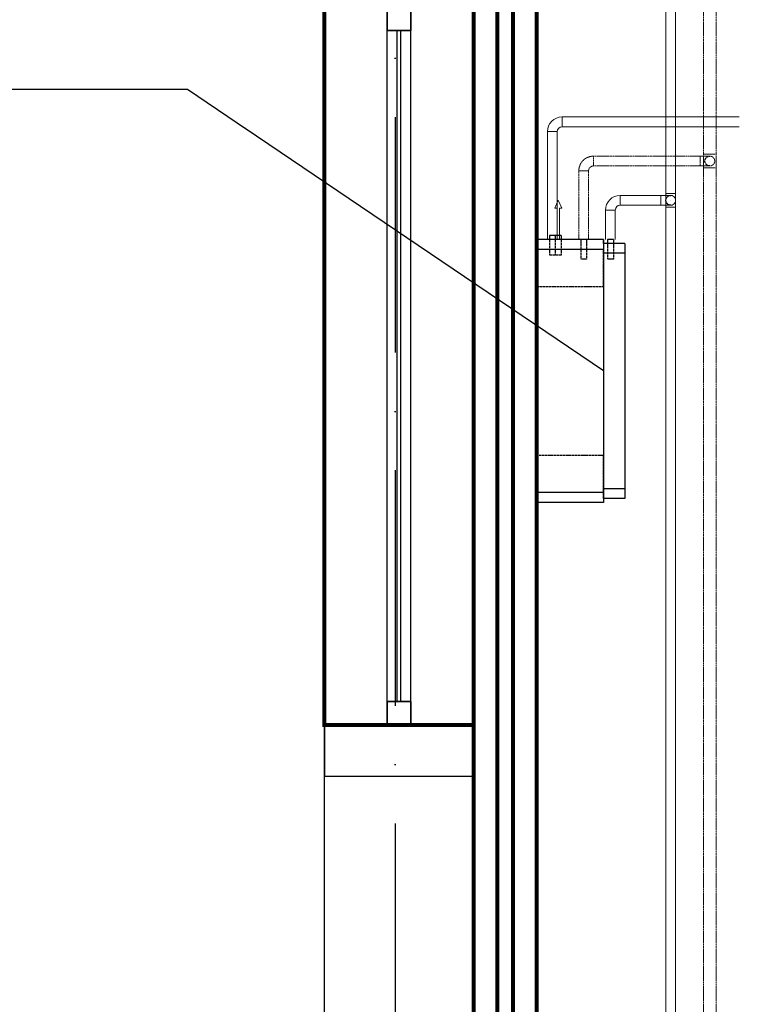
# Model space of a CAD drawing. Header units: millimetres. Extents: x 9824119 to 13672909, y -72394 to 462135.
# Tile 445 of 656: x 10293478 to 10295312, y 15807 to 18316. Entities that reach past the tile are written whole.
import ezdxf
from ezdxf import colors
from ezdxf.entities.mleader import LeaderData, LeaderLine
from ezdxf.math import Vec2, Vec3

# ---------------------------------------------------------------- set-up
doc = ezdxf.new("R2010")
doc.units = ezdxf.units.MM
for name, pattern in [('ACAD_ISO10W100', [18, 12, -3, 0, -3]), ('Hidden', [3, 2, -1]), ('UnderFloor', [7.5, 6, -1.5])]:
    doc.linetypes.add(name, pattern=pattern)
for name, color, linetype in [('MAGI_GENERAL', 7, 'Continuous'), ('PIPE-H1', 7, 'Continuous'), ('PIPE-H1-COMPONENT-', 7, 'Continuous')]:
    doc.layers.add(name, color=color, linetype=linetype)
doc.layers.add('ОКНО (план)', color=5, linetype='Continuous', lineweight=30)
doc.styles.add('ISOCPEUR', font='isocpeui.ttf')
doc.styles.add('СПДС', font='isocpeur.ttf')

# ---------------------------------------------------------------- blocks, each defined once
blk = doc.blocks.new('долдлолдолдоооо')
at = {"color": 18, "linetype": 'ACAD_ISO10W100', "lineweight": 25, "ltscale": 50, "true_color": 0x000000}
blk.add_lwpolyline([(1571667.7, 1477001.2), (1571667.7, 1449070.1)], dxfattribs=at)
at = {"color": 253, "linetype": 'ByBlock', "lineweight": 25, "ltscale": 100, "const_width": 10}
for points in [[(1571867.7, 1476601.2), (1572028.7, 1476601.2), (1572028.7, 1453001.2), (1571867.7, 1453001.2)], [(1571928.2, 1476601.2), (1571968.3, 1476601.2), (1571968.3, 1453001.2), (1571928.2, 1453001.2)], [(1571867.7, 1470081.2), (1571487.7, 1470081.2), (1571487.7, 1468251.2), (1571867.7, 1468251.2)]]:
    blk.add_lwpolyline(points, close=True, dxfattribs=at)
at = {"color": 253, "lineweight": 25, "ltscale": 0.1}
for points in [[(1571647.7, 1468311.2), (1571647.7, 1470021.2)], [(1571647.7, 1468311.2), (1571647.7, 1470021.2)], [(1571707.7, 1468311.2), (1571707.7, 1470021.2)], [(1571707.7, 1468311.2), (1571707.7, 1470021.2)]]:
    blk.add_lwpolyline(points, dxfattribs=at)
at = {"color": 253, "linetype": 'ByBlock', "lineweight": 25, "ltscale": 100}
for points in [[(1571867.7, 1467351.2), (1571487.7, 1467351.2), (1571487.7, 1468251.2), (1571867.7, 1468251.2)], [(1571867.7, 1468121.2), (1571867.7, 1468251.2), (1571487.7, 1468251.2), (1571487.7, 1468121.2)]]:
    blk.add_lwpolyline(points, close=True, dxfattribs=at)
at = {"layer": 'ОКНО (план)', "color": 253, "lineweight": 25}
for points in [[(1571647.7, 1470081.2), (1571707.7, 1470081.2), (1571707.7, 1470021.2), (1571647.7, 1470021.2)], [(1571707.7, 1470081.2), (1571647.7, 1470081.2), (1571647.7, 1470021.2), (1571707.7, 1470021.2)], [(1571647.7, 1468251.2), (1571707.7, 1468251.2), (1571707.7, 1468311.2), (1571647.7, 1468311.2)], [(1571707.7, 1468251.2), (1571647.7, 1468251.2), (1571647.7, 1468311.2), (1571707.7, 1468311.2)]]:
    blk.add_lwpolyline(points, close=True, dxfattribs=at)
for points in [[(1571672.7, 1468311.2), (1571672.7, 1470021.2)], [(1571672.7, 1468311.2), (1571672.7, 1470021.2)], [(1571682.7, 1468311.2), (1571682.7, 1470021.2)], [(1571682.7, 1468311.2), (1571682.7, 1470021.2)]]:
    blk.add_lwpolyline(points, dxfattribs=at)
blk = doc.blocks.new('_None')
blk = doc.blocks.new('*U2879')
at = {"layer": 'PIPE-H1', "color": 1, "linetype": 'Continuous', "lineweight": 20}
for p, q in [((10294860.7, 18068.6, 421), (10295312.3, 18068.6, 421)), ((10294860.7, 18043.6, 421), (10295312.3, 18043.6, 421))]:
    blk.add_line(p, q, dxfattribs=at)
blk = doc.blocks.new('*U2880')
at = {"layer": 'PIPE-H1', "color": 1, "linetype": 'Continuous', "lineweight": 20}
for major_axis in [(0, 37.5), (0, 12.5)]:
    blk.add_ellipse((10294860.7, 18031.1, 421), major_axis=major_axis, ratio=1, start_param=0, end_param=1.570796, dxfattribs=at)
at = {"layer": 'PIPE-H1', "color": 1, "linetype": 'Continuous', "lineweight": 20, "extrusion": (1, 0, 0)}
blk.add_ellipse((10294860.7, 18056.1, 421), major_axis=(0, 12.5), ratio=1, start_param=0, end_param=3.141593, dxfattribs=at)
at = {"layer": 'PIPE-H1', "color": 1, "linetype": 'Continuous', "lineweight": 20, "extrusion": (0, -1, 0)}
blk.add_ellipse((10294835.7, 18031.1, 421), major_axis=(12.5, 0), ratio=1, start_param=0, end_param=3.141593, dxfattribs=at)
blk = doc.blocks.new('*U2881')
at = {"layer": 'PIPE-H1', "color": 1, "linetype": 'Continuous', "lineweight": 20}
for p, q in [((10294823.2, 17756.1, 421), (10294823.2, 18031.1, 421)), ((10294848.2, 17756.1, 421), (10294848.2, 18031.1, 421))]:
    blk.add_line(p, q, dxfattribs=at)
blk = doc.blocks.new('*U2882')
at = {"layer": 'PIPE-H1', "color": 5, "linetype": 'Hidden', "lineweight": 20}
for p, q in [((10295221.2, 17938.6, 12.5), (10295221.2, 17973.6, 12.5)), ((10295253.2, 17938.6, 12.5), (10295253.2, 17973.6, 12.5))]:
    blk.add_line(p, q, dxfattribs=at)
at = {"layer": 'PIPE-H1', "color": 5, "linetype": 'Hidden', "lineweight": 20, "extrusion": (0, 1, 0)}
for centre in [(10295237.2, 17973.6, 12.5), (10295237.2, 17938.6, 12.5)]:
    blk.add_ellipse(centre, major_axis=(-16, 0), ratio=1, start_param=0, end_param=3.141593, dxfattribs=at)
blk = doc.blocks.new('*U2883')
at = {"layer": 'PIPE-H1', "color": 5, "linetype": 'Hidden', "lineweight": 20}
for p, q in [((10295221.2, 17938.6, 12.5), (10295221.2, 15168.9, 12.5)), ((10295253.2, 17938.6, 12.5), (10295253.2, 15168.9, 12.5))]:
    blk.add_line(p, q, dxfattribs=at)
blk = doc.blocks.new('*U2884')
at = {"layer": 'PIPE-H1', "color": 7, "linetype": 'Continuous', "lineweight": -3}
for p, q in [((10295237.2, 17956.1, 300), (10295237.2, 17956.1, 299)), ((10295237.2, 17956.1, 50), (10295237.2, 17956.1, 49))]:
    blk.add_line(p, q, dxfattribs=at)
blk = doc.blocks.new('*U2885')
at = {"layer": 'PIPE-H1', "color": 5, "linetype": 'Hidden', "lineweight": 20, "extrusion": (-1, 0, 0)}
blk.add_ellipse((10295212.2, 17956.1, 575), major_axis=(0, -12.5), ratio=1, start_param=0, end_param=3.141593, dxfattribs=at)
at = {"layer": 'PIPE-H1', "color": 5, "linetype": 'Hidden', "lineweight": 20, "extrusion": (0, 1, 0)}
for centre in [(10295212.2, 17968.6, 550), (10295212.2, 17943.6, 550)]:
    blk.add_ellipse(centre, major_axis=(0, 0, 25), ratio=1, start_param=0, end_param=1.570796, dxfattribs=at)
at = {"layer": 'PIPE-H1', "color": 1, "linetype": 'UnderFloor', "lineweight": -3, "extrusion": (0, 0, -1)}
blk.add_ellipse((10295237.2, 17956.1, 550), major_axis=(0, -12.5), ratio=1, start_param=0, end_param=3.141593, dxfattribs=at)
at = {"layer": 'PIPE-H1', "color": 5, "linetype": 'Hidden', "lineweight": 20, "extrusion": (0, 0, -1)}
blk.add_ellipse((10295237.2, 17956.1, 550), major_axis=(0, 12.5), ratio=1, start_param=0, end_param=3.141593, dxfattribs=at)
blk = doc.blocks.new('*U2886')
at = {"layer": 'PIPE-H1', "color": 5, "linetype": 'Hidden', "lineweight": 20}
for p, q in [((10294940.7, 17968.6, 575), (10295212.2, 17968.6, 575)), ((10294940.7, 17943.6, 575), (10295212.2, 17943.6, 575))]:
    blk.add_line(p, q, dxfattribs=at)
blk = doc.blocks.new('*U2887')
at = {"layer": 'PIPE-H1', "color": 5, "linetype": 'Hidden', "lineweight": 20}
for major_axis in [(0, 37.5), (0, 12.5)]:
    blk.add_ellipse((10294940.7, 17931.1, 575), major_axis=major_axis, ratio=1, start_param=0, end_param=1.570796, dxfattribs=at)
at = {"layer": 'PIPE-H1', "color": 5, "linetype": 'Hidden', "lineweight": 20, "extrusion": (1, 0, 0)}
blk.add_ellipse((10294940.7, 17956.1, 575), major_axis=(0, 12.5), ratio=1, start_param=0, end_param=3.141593, dxfattribs=at)
at = {"layer": 'PIPE-H1', "color": 5, "linetype": 'Hidden', "lineweight": 20, "extrusion": (0, -1, 0)}
blk.add_ellipse((10294915.7, 17931.1, 575), major_axis=(12.5, 0), ratio=1, start_param=0, end_param=3.141593, dxfattribs=at)
blk = doc.blocks.new('*U2888')
at = {"layer": 'PIPE-H1', "color": 5, "linetype": 'Hidden', "lineweight": 20}
for p, q in [((10294903.2, 17756.1, 575), (10294903.2, 17931.1, 575)), ((10294928.2, 17756.1, 575), (10294928.2, 17931.1, 575))]:
    blk.add_line(p, q, dxfattribs=at)
blk = doc.blocks.new('*U2889')
at = {"layer": 'PIPE-H1', "color": 82, "linetype": 'Continuous', "lineweight": 20}
for p, q in [((10295125, 17838.6, 12.5), (10295125, 17873.6, 12.5)), ((10295150, 17838.6, 12.5), (10295150, 17873.6, 12.5))]:
    blk.add_line(p, q, dxfattribs=at)
at = {"layer": 'PIPE-H1', "color": 82, "linetype": 'Continuous', "lineweight": 20, "extrusion": (0, 1, 0)}
for centre in [(10295137.5, 17873.6, 12.5), (10295137.5, 17838.6, 12.5)]:
    blk.add_ellipse(centre, major_axis=(-12.5, 0), ratio=1, start_param=0, end_param=3.141593, dxfattribs=at)
blk = doc.blocks.new('*U2890')
at = {"layer": 'PIPE-H1', "color": 82, "linetype": 'Continuous', "lineweight": 20}
for p, q in [((10295125, 17838.6, 12.5), (10295125, 15066.6, 12.5)), ((10295150, 17838.6, 12.5), (10295150, 15066.6, 12.5))]:
    blk.add_line(p, q, dxfattribs=at)
blk = doc.blocks.new('*U2891')
at = {"layer": 'PIPE-H1', "color": 7, "linetype": 'Continuous', "lineweight": -3}
for p, q in [((10295137.5, 17856.1, 285), (10295137.5, 17856.1, 284)), ((10295137.5, 17856.1, 35), (10295137.5, 17856.1, 34))]:
    blk.add_line(p, q, dxfattribs=at)
blk = doc.blocks.new('*U2892')
at = {"layer": 'PIPE-H1', "color": 82, "linetype": 'Continuous', "lineweight": 20, "extrusion": (-1, 0, 0)}
blk.add_ellipse((10295112.5, 17856.1, 560), major_axis=(0, -12.5), ratio=1, start_param=0, end_param=3.141593, dxfattribs=at)
at = {"layer": 'PIPE-H1', "color": 82, "linetype": 'Continuous', "lineweight": 20, "extrusion": (0, 1, 0)}
for centre in [(10295112.5, 17868.6, 535), (10295112.5, 17843.6, 535)]:
    blk.add_ellipse(centre, major_axis=(0, 0, 25), ratio=1, start_param=0, end_param=1.570796, dxfattribs=at)
at = {"layer": 'PIPE-H1', "color": 1, "linetype": 'UnderFloor', "lineweight": -3, "extrusion": (0, 0, -1)}
blk.add_ellipse((10295137.5, 17856.1, 535), major_axis=(0, -12.5), ratio=1, start_param=0, end_param=3.141593, dxfattribs=at)
at = {"layer": 'PIPE-H1', "color": 82, "linetype": 'Continuous', "lineweight": 20, "extrusion": (0, 0, -1)}
blk.add_ellipse((10295137.5, 17856.1, 535), major_axis=(0, 12.5), ratio=1, start_param=0, end_param=3.141593, dxfattribs=at)
blk = doc.blocks.new('*U2893')
at = {"layer": 'PIPE-H1', "color": 82, "linetype": 'Continuous', "lineweight": 20}
for p, q in [((10295008.7, 17868.6, 560), (10295112.5, 17868.6, 560)), ((10295008.7, 17843.6, 560), (10295112.5, 17843.6, 560))]:
    blk.add_line(p, q, dxfattribs=at)
blk = doc.blocks.new('*U2894')
at = {"layer": 'PIPE-H1', "color": 82, "linetype": 'Continuous', "lineweight": 20}
for major_axis in [(0, 37.5), (0, 12.5)]:
    blk.add_ellipse((10295008.7, 17831.1, 560), major_axis=major_axis, ratio=1, start_param=0, end_param=1.570796, dxfattribs=at)
at = {"layer": 'PIPE-H1', "color": 82, "linetype": 'Continuous', "lineweight": 20, "extrusion": (1, 0, 0)}
blk.add_ellipse((10295008.7, 17856.1, 560), major_axis=(0, 12.5), ratio=1, start_param=0, end_param=3.141593, dxfattribs=at)
at = {"layer": 'PIPE-H1', "color": 82, "linetype": 'Continuous', "lineweight": 20, "extrusion": (0, -1, 0)}
blk.add_ellipse((10294983.7, 17831.1, 560), major_axis=(12.5, 0), ratio=1, start_param=0, end_param=3.141593, dxfattribs=at)
blk = doc.blocks.new('*U2895')
at = {"layer": 'PIPE-H1', "color": 82, "linetype": 'Continuous', "lineweight": 20}
for p, q in [((10294971.2, 17756.1, 560), (10294971.2, 17831.1, 560)), ((10294996.2, 17756.1, 560), (10294996.2, 17831.1, 560))]:
    blk.add_line(p, q, dxfattribs=at)
blk = doc.blocks.new('*U2904')
at = {"layer": 'PIPE-H1', "color": 5, "linetype": 'Hidden', "lineweight": 20}
for p, q in [((10295221.2, 21132.1, 12.5), (10295221.2, 17973.6, 12.5)), ((10295253.2, 21132.1, 12.5), (10295253.2, 17973.6, 12.5))]:
    blk.add_line(p, q, dxfattribs=at)
blk = doc.blocks.new('*U2911')
at = {"layer": 'PIPE-H1', "color": 82, "linetype": 'Continuous', "lineweight": 20}
for p, q in [((10295125, 21032.1, 12.5), (10295125, 17873.6, 12.5)), ((10295150, 21032.1, 12.5), (10295150, 17873.6, 12.5))]:
    blk.add_line(p, q, dxfattribs=at)
blk = doc.blocks.new('*U2973')
at = {"layer": 'PIPE-H1-COMPONENT-', "color": 7, "linetype": 'Continuous', "lineweight": -3}
blk.add_line((10294835.7, 17756.1, 421), (10294835.7, 17756.1, 420), dxfattribs=at)
blk = doc.blocks.new('*U2974')
at = {"layer": 'PIPE-H1-COMPONENT-', "color": 11, "linetype": 'Continuous', "lineweight": 20}
for p, q in [((10294850.7, 17856.1, 360), (10294841.7, 17836.1, 360)), ((10294859.7, 17836.1, 360), (10294850.7, 17856.1, 360)), ((10294841.7, 17836.1, 360), (10294847.7, 17836.1, 360)), ((10294847.7, 17836.1, 360), (10294847.7, 17756.1, 360)), ((10294853.7, 17756.1, 360), (10294853.7, 17836.1, 360)), ((10294853.7, 17836.1, 360), (10294859.7, 17836.1, 360)), ((10294847.7, 17756.1, 360), (10294853.7, 17756.1, 360))]:
    blk.add_line(p, q, dxfattribs=at)
at = {"layer": 'PIPE-H1-COMPONENT-', "color": 11, "linetype": 'Continuous', "lineweight": 20, "extrusion": (0, 1, 0)}
blk.add_circle((-10294850.7, 360, 17756.1), 7.5, dxfattribs=at)
blk = doc.blocks.new('*U2975')
at = {"layer": 'MAGI_GENERAL', "color": 7, "linetype": 'Continuous', "lineweight": -3}
for p, q in [((10294828.2, 17766.1, 421), (10294828.2, 17756.1, 421)), ((10294843.2, 17766.1, 421), (10294843.2, 17756.1, 421)), ((10294858.2, 17766.1, 360), (10294858.2, 17756.1, 360)), ((10294908.2, 17756.1, 535.5), (10294795.7, 17756.1, 535.5)), ((10294795.7, 17731.1, 630), (10294795.7, 17756.1, 535.5)), ((10294908.2, 17756.1, 575), (10294908.2, 17745.7, 575)), ((10294923.2, 17756.1, 575), (10294923.2, 17745.7, 575)), ((10294965.7, 17756.1, 535.5), (10294923.2, 17756.1, 535.5)), ((10294965.7, 17756.1, 535.5), (10294965.7, 17731.1, 630)), ((10294976.2, 17746.1, 535.5), (10294965.7, 17746.1, 535.5)), ((10294976.2, 17756.1, 560), (10294976.2, 17738.9, 560)), ((10294991.2, 17756.1, 560), (10294991.2, 17738.9, 560)), ((10295020.7, 17746.1, 535.5), (10294991.2, 17746.1, 535.5)), ((10295020.7, 17746.1, 535.5), (10295020.7, 17721.1, 620)), ((10294795.7, 17111.1, 630), (10294795.7, 17731.1, 630)), ((10294965.7, 17731.1, 630), (10294795.7, 17731.1, 630)), ((10294965.7, 17731.1, 630), (10294965.7, 17111.1, 630)), ((10295020.7, 17721.1, 620), (10294965.7, 17721.1, 620)), ((10295020.7, 17721.1, 620), (10295020.7, 17121.1, 620)), ((10295020.7, 17121.1, 620), (10294965.7, 17121.1, 620)), ((10295020.7, 17121.1, 620), (10295020.7, 17096.1, 535.5)), ((10294795.7, 17086.1, 535.5), (10294795.7, 17111.1, 630)), ((10294965.7, 17111.1, 630), (10294795.7, 17111.1, 630)), ((10294965.7, 17111.1, 630), (10294965.7, 17086.1, 535.5)), ((10295020.7, 17096.1, 535.5), (10294965.7, 17096.1, 535.5)), ((10294965.7, 17086.1, 535.5), (10294795.7, 17086.1, 535.5))]:
    blk.add_line(p, q, dxfattribs=at)
at = {"layer": 'MAGI_GENERAL', "color": 1, "linetype": 'UnderFloor', "lineweight": -3}
for p, q in [((10294858.2, 17756.1, 100), (10294795.7, 17756.1, 100)), ((10294795.7, 17756.1, 100), (10294795.7, 17756.1)), ((10294795.7, 17756.1, 535.5), (10294795.7, 17756.1, 100)), ((10294858.2, 17756.1, 100), (10294795.7, 17756.1, 100)), ((10294828.2, 17756.1, 421), (10294828.2, 17716.1, 421)), ((10294843.2, 17756.1, 421), (10294843.2, 17716.1, 421)), ((10294858.2, 17756.1, 360), (10294858.2, 17716.1, 360)), ((10294923.2, 17756.1, 100), (10294908.2, 17756.1, 100)), ((10294923.2, 17756.1, 535.5), (10294908.2, 17756.1, 535.5)), ((10294923.2, 17756.1, 100), (10294908.2, 17756.1, 100)), ((10294908.2, 17745.7, 575), (10294908.2, 17706.1, 575)), ((10294923.2, 17745.7, 575), (10294923.2, 17706.1, 575)), ((10294965.7, 17746.1, 100), (10294965.7, 17756.1, 100)), ((10294965.7, 17756.1, 100), (10294965.7, 17756.1)), ((10294965.7, 17756.1, 100), (10294965.7, 17756.1, 535.5)), ((10294965.7, 17746.1, 100), (10294965.7, 17756.1, 100)), ((10294965.7, 17746.1, 535.5), (10294965.7, 17746.1, 100)), ((10294991.2, 17746.1, 100), (10294965.7, 17746.1, 100)), ((10294991.2, 17746.1, 535.5), (10294976.2, 17746.1, 535.5)), ((10295020.7, 17746.1, 100), (10295020.7, 17746.1, 535.5)), ((10294795.7, 17731.1, 100), (10294795.7, 17636.1, 100)), ((10294795.7, 17731.1, 100), (10294795.7, 17086.1, 100)), ((10294965.7, 17721.1, 620), (10294965.7, 17731.1, 586.2)), ((10294965.7, 17721.1, 100), (10294965.7, 17096.1, 100)), ((10294965.7, 17636.1, 100), (10294965.7, 17721.1, 100)), ((10294976.2, 17738.9, 560), (10294976.2, 17706.1, 560)), ((10294991.2, 17738.9, 560), (10294991.2, 17706.1, 560)), ((10294795.7, 17636.1, 100), (10294965.7, 17636.1, 100)), ((10294795.7, 17636.1, 100), (10294795.7, 17636.1)), ((10294965.7, 17636.1, 100), (10294965.7, 17636.1)), ((10294965.7, 17206.1, 100), (10294795.7, 17206.1, 100)), ((10294795.7, 17206.1, 100), (10294795.7, 17206.1)), ((10294795.7, 17206.1, 100), (10294795.7, 17086.1, 100)), ((10294965.7, 17096.1, 100), (10294965.7, 17206.1, 100)), ((10294965.7, 17206.1, 100), (10294965.7, 17206.1)), ((10294965.7, 17096.1, 100), (10294965.7, 17121.1, 100)), ((10294965.7, 17096.1, 535.5), (10294965.7, 17111.1, 586.2)), ((10294965.7, 17096.1, 100), (10294965.7, 17096.1, 535.5)), ((10295020.7, 17096.1, 535.5), (10295020.7, 17096.1, 100)), ((10294795.7, 17086.1, 100), (10294795.7, 17086.1)), ((10294795.7, 17086.1, 100), (10294795.7, 17086.1, 535.5)), ((10294965.7, 17086.1, 100), (10294965.7, 17086.1)), ((10294965.7, 17086.1, 535.5), (10294965.7, 17086.1, 100))]:
    blk.add_line(p, q, dxfattribs=at)
at = {"layer": 'MAGI_GENERAL', "color": 7, "linetype": 'Continuous', "lineweight": -3, "extrusion": (0, -1, 0)}
for centre in [(10294835.7, 17766.1, 421), (10294850.7, 17766.1, 360), (10294915.7, 17756.1, 575), (10294983.7, 17756.1, 560)]:
    blk.add_ellipse(centre, major_axis=(7.5, 0), ratio=1, start_param=0, end_param=3.141593, dxfattribs=at)
at = {"layer": 'MAGI_GENERAL', "color": 1, "linetype": 'UnderFloor', "lineweight": -3, "extrusion": (0, -1, 0)}
for centre in [(10294835.7, 17716.1, 421), (10294850.7, 17716.1, 360), (10294915.7, 17706.1, 575), (10294983.7, 17706.1, 560)]:
    blk.add_ellipse(centre, major_axis=(7.5, 0), ratio=1, start_param=0, end_param=3.141593, dxfattribs=at)

msp = doc.modelspace()

# ---------------------------------------------------------------- block references
msp.add_blockref('долдлолдолдоооо', (8722767.2, -1451732.3))
at = {"layer": 'PIPE-H1'}
for name in ['*U2904', '*U2911', '*U2885', '*U2882', '*U2884', '*U2883', '*U2893', '*U2892', '*U2889', '*U2891', '*U2890']:
    msp.add_blockref(name, (0, 0), dxfattribs=at)

# ---------------------------------------------------------------- next in the draw order: leaders
at = {"color": 5, "lineweight": 25, "ltscale": 15}
ml = msp.add_multileader_mtext('Standard', dxfattribs=at)
ml.set_content('{\\fGOST Common|b0|i0|c204|p34;\\W0.9;\\C256;Фанкойл напольный Qx=3,1kBm Qm=3,5kBm}', color=14, style='СПДС')
ml.set_leader_properties()
ml.set_arrow_properties(name='NONE')
ml.build(insert=Vec2(0, 0))
ml.multileader.update_dxf_attribs({"text_left_attachment_type": 6, "text_right_attachment_type": 6, "dogleg_length": 0.36, "arrow_head_size": 100})
ctx = ml.context
ctx.base_point, ctx.char_height, ctx.arrow_head_size, ctx.plane_origin = Vec3(10291537.2, 18138.2, 630), 220, 100, Vec3(10285997.1, 31140.4, 630)
ctx.left_attachment, ctx.right_attachment, ctx.text_align_type = 6, 6, 1
notes = []
notes.append((ctx, [(0, (1, 1, 0), (10293906.2, 18138.2, 630), (-1, 0), 0.36, [(1, [(10294965.7, 17421.1, 630)], 0, [])])]))
ctx.mtext.insert, ctx.mtext.width, ctx.mtext.defined_height, ctx.mtext.alignment, ctx.mtext.flow_direction = Vec3(10292721.5, 18402.2, 630), 2438.932, 630, 2, 5
ctx.mtext.has_bg_fill, ctx.mtext.bg_color, ctx.mtext.bg_scale_factor, ctx.mtext.bg_transparency, ctx.mtext.use_window_bg_color = 1, -1027028792, 1.5, 0, 1
for ctx, leaders in notes:
    for number, flags, end, landing, length, lines in leaders:
        leader = LeaderData()
        leader.index, (leader.has_last_leader_line, leader.has_dogleg_vector, leader.attachment_direction) = number, flags
        leader.last_leader_point, leader.dogleg_vector, leader.dogleg_length = Vec3(end), Vec3(landing), length
        for number, points, colour, breaks in lines:
            line = LeaderLine()
            line.index, line.vertices, line.color, line.breaks = number, Vec3.list(points), colors.encode_raw_color(colour), breaks
            leader.lines.append(line)
        ctx.leaders.append(leader)

# ---------------------------------------------------------------- next in the draw order: block references
at = {"layer": 'MAGI_GENERAL'}
msp.add_blockref('*U2975', (0, 0), dxfattribs=at)
at = {"layer": 'PIPE-H1'}
for name in ['*U2880', '*U2879', '*U2881', '*U2887', '*U2886', '*U2888', '*U2894', '*U2895']:
    msp.add_blockref(name, (0, 0), dxfattribs=at)
at = {"layer": 'PIPE-H1-COMPONENT-'}
for name in ['*U2974', '*U2973']:
    msp.add_blockref(name, (0, 0), dxfattribs=at)

# ---------------------------------------------------------------- next in the draw order: texts
at = {"char_height": 300, "attachment_point": 1, "style": 'ISOCPEUR'}
for s, insert, width in [('\\pi13638.10589;{\\fISOCPEUR|b0|i0|c204|p34;\\H1.66667x;\\L\\C7;\\P\\pi10874.35036;\\H1.1x;Общие указания\\l\\P\\pi13638.10589;\\P\\pi-900,l1200,t1200;\\H0.72727x;1.^IПроект выполнен на основании задания заказчика и задания на проектирование архитектурно-строительных чертежей.\\P2.^IПроект соответствует действующим нормам :\\P\\pl900,t900;\\fSymbol|b0|i0|c2|p18;·^I\\fISOCPEUR|b0|i0|c204|p34;КМК 2. 04.05-97* "Отопление, вентиляция и кондиционирование воздуха".\\P\\fSymbol|b0|i0|c2|p18;·^I\\fISOCPEUR|b0|i0|c204|p34;ШНК 2.08.02-09* "Общественные здания и сооружение" \\P\\fSymbol|b0|i0|c2|p18;·^I\\fISOCPEUR|b0|i0|c204|p34;КМК 2.01.01-94 "Климатические и физико-геологические данные для проектирования".\\P\\fSymbol|b0|i0|c2|p18;·^I\\fISOCPEUR|b0|i0|c204|p34;КМК 2.01.04-97* "Строительная теплотехника".\\P\\fSymbol|b0|i0|c2|p18;·^I\\fISOCPEUR|b0|i0|c204|p34;ГОСТ 21.602-2003 "Правила выполнения рабочей документации отопления, вентиляции и кондиционирования".\\P\\fSymbol|b0|i0|c2|p18;·^I\\fISOCPEUR|b0|i0|c204|p34;ШНК \\fISOCPEUR|b0|i0|c186|p34;2.01.02-04\\fISOCPEUR|b0|i0|c204|p34; - \\fISOCPEUR|b0|i0|c186|p34;"\\fISOCPEUR|b0|i0|c204|p34;Пожарная безопасность зданий и сооружений\\fISOCPEUR|b0|i0|c186|p34;"\\fISOCPEUR|b0|i0|c204|p34;;\\P\\pl1200,t1200;3.^I  Расчетные параметры наружного воздуха для проектирования отопления, вентиляции и кондиционирования воздуха приняты по КМК 2.01.01-94.\\P\\pi-300,l300,tz;      Для проектирования отопления, вентиляции и кондиционирования воздуха: \\P\\pl1500,t1500;-^IХолодный  период  года Тн\\fISOCPEUR|b0|i0|c186|p34;=-14.0°C\\fISOCPEUR|b0|i0|c204|p34;; I=-12,4 кДж/кг (Парам. Б);\\P-^IТеплый  период  года Тн=33°C; I=55,7 кДж/кг  (Парам. А);\\P-^IТеплый  период  года Тн=37,5°C; I=65,2 кДж/кг (Парам. Б);\\P-^IСкорость ветра  - V=1,6 м/сек - холодный период;\\P-^IСкорость ветра  - V=1,9 м/сек - теплый  период;\\P-^IПродолжительность отопительного периода  Zот.пер.=129суток;\\P-^IСредняя температура отопительного периода  tот.пер.=2,7°C;\\P-^IБарометрическое давление в районе строительства Рбар=950 Гпа.\\P\\pi600,l0,tz;\\P\\pi11458.1097;\\LТЕПЛОСНАБЖЕНИЕ\\P\\pi13638.10589;\\l\\P\\pi0;\\C0;В качестве источника тепла выбран установленный во дворе здания тепловой насос, рассчитанный на работу в температурном режиме 40–30 °C.^J^JСистема отопления спроектирована как двухтрубная, в ней используются напольный фанкойл.\\P^JОсновным источником тепла является тепловой насос. \\P^JОсновное охлаждение осуществляется с помощью\\Pтепловых насосов. Для отвода конденсата, образующегося в фанкойлах, предусмотрены дренажные трубы. Основные водосточные и обратные трубы выполнены из полипропилена. \\P\\pi600;^JОсновные подающие и обратные трубы выполнены из полипропилена. Слив воды из системы осуществляется через регулировочный узел. Для снижения теплопотерь через трубы выполнены работы по теплоизоляции.\\C7; \\P\\pi12278.10827;\\LОТОПЛЕНИЕ\\l\\P\\pi0;  Для достижения  комфортных условий в зимнее время и компенсации теплопотерь в помещениях установлены \\C0;фанкойл\\C7;ы обеспечивающие в помещениях нормируемую температуру воздуха:\\P\\pi-300,l1500,t1500;-^IКабинет врача +20°C.\\P-^IЗал       +22°C.\\P-^IФизиотерапия     +21°C.\\P\\pi0,l0,tz;   На каждом приборе предусматривается устанавка термостатического клапана и запорного крана. Рекомендуется применить трубопроводы стабильные полипропиленовые. Система теплоснабжения \\C0;фанкойл\\C7;ов двухтрубная с принудительной циркуляцией, горизонтальная. Удаление воздуха осуществляется из воздухоспускных кранов установленных в \\C0;фанкойл\\C7;ах. Все монтажные и наладочные работы проводить в соответствии с нормативными документами и инструкциям фирм-изготовителя.}', (9986122.2, 27067.1), 27276.212), ('{\\fISOCPEUR|b0|i0|c204|p34;\\C7;^I\\A1;\\L\\P\\pi10515.36534;\\H1.33333x;ВЕНТИЛЯЦИЯ\\P\\pi0;\\l^IВ здании предусмотрена приточно-вытяжная вентиляция с естественным и \\Pмеханическим побуждением, для функционально различных и конструктивно раздельных групп \\Pпомещений.   ^I  \\P^IТакже предусматривается естественная вентиляция с удалением и поступлением воздуха через окна и двери.\\P^IУдаление воздуха из помещений производится с помощью вытяжных решеток.\\P^IМатериал воздуховодов - тонколистовая оцинкованная сталь по ГОСТ 14918-80.\\P^IВоздуховоды систем вытяжной вентиляции выполняются класса "Н" (нормально плотный).\\P^IМонтаж систем вентиляции выполнить в соответствии с \\A0;КМК 3.05.01.-9\\A1;7\\P\\A0;\\L\\P\\pi12075.36144;\\P\\pi7995.37164;ПРИМЕЧАНИЯ (ТЕПЛОСНАБЖЕНИЕ)\\P\\pi-900,l900,t900;\\l1.^IЧертеж читать совместно со спецификацией и с другими разделами проекта.\\P2.^IМонтаж оборудования и трубопроводов производить в соответствии с местными \\P\\pi0;действующими нормами и правилами, и требованиями завода-изготовителя оборудования.\\P\\pi-900;3.^IТрубопроводы системы теплоснабжения радиаторов приняты полипропиленовыми.\\P4.^IНа планах и схемах указаны наружный диаметр и толщина стенки полипропиленовых \\P\\pi0;трубопроводов.\\P\\pi-900;5.^IПриборы и трубопроводы нанесены условно.\\P6.^IУклон трубопроводов выполнить согласно схемам в сторону ближайшего вертикального \\P\\pi0;стояка.\\P\\pi-900;7.^IВсе отметки указаны от уровня пола этажа. \\P8.^IКрепить трубу в штробе каждые 2 метра.\\P9.^IТрубопроводы отопления, прокладываемые в полу покрыть трубчатой тепловой изоляцией \\P\\pi0;из вспученного полителена "Isocom" толщиной 9 мм.\\P\\pi-900;10.^IДиаметры запорно-регулирующей арматуры и фильтров соответствуют диаметру \\P\\pi0;трубопроводов, если не указано иное.\\P\\pi3390,l600,tz;\\P\\pi5455.37799,l0;\\LПРИМЕЧАНИЯ (ВЕНТИЛЯЦИЯ И КОНДИЦИОНИРОВАНИЕ)\\l\\P\\pi-900,l900,t900;1.^IВентиляционные системы показаны условно.\\P2.^IЧертеж читать совместно со спецификацией и остальными разделами проекта \\P3.^IВсе неплотности при пересечении инженерными коммуникациями огнестойких стен, \\P\\pi0;перекрытий и перегородок заделать материалами, соответствующими по степени \\Pогнестойкости пересекаемым ограждениям.\\P\\pi-900;4.^IВ сан-узлах двери не оборудованные переточными решетками, предусмотреть с \\P\\pi0;подрезкой дверного полотна, высота щели не менее 20 мм. Если конструкция дверей не \\Pпозволяет предусмотреть щели в нижней части, то необходимо выполнить установку \\Pжалюзийной решетки в нижней половине двери.\\P\\pi-900;5.^IРазместить все приборы для измерения температуры, давления и скорости потока в \\P\\pi0;доступных местах с прямыми секциями труб или воздуховодов наверху или внизу, \\Pсогласно рекомендациям завода изготовителя для точности показаний.\\P\\pi-900;6.^IУстановить расположение диффузоров, отдушин и вентиляционных решеток согласно \\P\\pi0;архитектурным планам потолка, освещения и другим деталям/узлам потолка и \\Pвыполнить незначительные изменения для обеспечения соответствия.\\P\\pi-900;7.^IМонтаж оборудования выполнить в соответствии с местными нормами и правилами, а \\P\\pi0;так же требованиями завода-изготовителя оборудования \\P\\pi-900;8.^IВсе отметки оборудований даны от пола этажа.\\P}', (10015733.6, 26003.4), 24350.724)]:
    msp.add_mtext(s, dxfattribs=dict(at, insert=insert, width=width))

doc.saveas('drawing.dxf')
